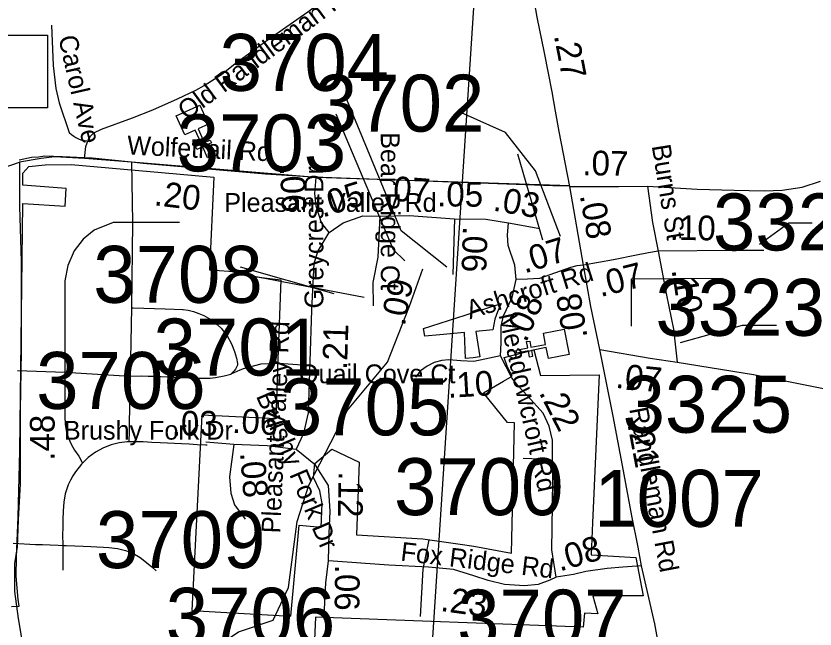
# Model space of a CAD drawing. Extents: x 1662474 to 1856135, y 779280 to 917889.
# Drawn here: x 1759160 to 1763200, y 816340 to 819440 of the extents above; entities that cross this region are included whole.
import ezdxf

# ---------------------------------------------------------------- set-up
doc = ezdxf.new("R2010")
doc.units = 0
for name, color, linetype in [('Cogo Default Point CELL', 7, 'Continuous'), ('Exist Boundary Political City Limit New', 7, 'Continuous'), ('Exist Cultural Church CELL', 7, 'Continuous'), ('Exist Hydrographic Misc Water Feature', 7, 'Continuous'), ('Exist Road Non-System Type 51', 7, 'Continuous'), ('Exist Road Non-System Type 51 Label', 7, 'Continuous'), ('Exist Road Primary Interstate Structure Cantilever Sign Number Label', 7, 'Continuous'), ('Exist Road Primary Interstate Structure Ovrhead Sign CELL', 7, 'Continuous'), ('Exist Road Secondary Mileage Tenths English Label', 7, 'Continuous'), ('Exist Road Secondary Type 51 Attributed', 7, 'Continuous'), ('Exist Road Secondary Type 51 Label', 7, 'Continuous'), ('Map Preparation Boundary City Limit Buffer Line', 7, 'Continuous'), ('Prop DGN Element Guardrail', 7, 'Continuous')]:
    doc.layers.add(name, color=color, linetype=linetype)

msp = doc.modelspace()

# ---------------------------------------------------------------- linework, layer by layer
at = {"layer": 'Cogo Default Point CELL'}
msp.add_line((1760920.4, 818015.3), (1760321.4, 818130.9), dxfattribs=at)
for points in [[(1761338.1, 818170.1), (1761107.1, 818352.7), (1760827.8, 819029.5)], [(1761913.6, 818325.3), (1761787.4, 818656.3), (1761635.1, 818850.8), (1761413.2, 818949.3)]]:
    msp.add_lwpolyline(points, dxfattribs=at)
at = {"layer": 'Exist Boundary Political City Limit New'}
for points in [[(1759138.2, 816453.8), (1759176.5, 816455.2), (1759171.2, 816489.2), (1759161.9, 816607.1), (1759162.5, 816702.4), (1759171.8, 816907.1), (1759180.2, 817239.9), (1759194.5, 818491.4), (1759409.2, 818477.5), (1759413.9, 818568), (1759195.5, 818583.9), (1759195.4, 818645.4), (1759225.9, 818678.9), (1759306.9, 818687.1), (1759439.1, 818689.3), (1759972.4, 818641.6), (1760159.9, 818624.2)], [(1760159.9, 818624.2), (1760138.5, 818156.4), (1760333.8, 818142.8), (1760333.8, 818124.9), (1760499.5, 818104.6), (1760484.9, 817704.7), (1760473.9, 817403.1), (1760099.4, 817421.8), (1760049.2, 816433.2), (1760550.2, 816404.4), (1760591.6, 816865.3), (1760702.8, 816855.3), (1760708.2, 816974.2), (1760696.1, 817038.3), (1760664.6, 817105.2), (1760671.9, 817177.1), (1760756.4, 817249.8), (1760895.5, 817183.1), (1760881, 816816.5), (1761217, 816796.2), (1761405.5, 816769.1), (1761475.6, 816758.1), (1761664.8, 816723.1), (1761681.1, 817381.8), (1761644.8, 817384.2), (1761523.4, 817534.9), (1761625.8, 817593.2), (1761669.6, 817618.2), (1761645.9, 817664.2), (1761629.2, 817713.2), (1761779.2, 817751.1), (1761811.8, 817622.2), (1762108, 817624.4), (1762075.8, 816877.4), (1762068.6, 816714.2), (1762294.9, 816701.1), (1762331.6, 816507.9), (1762076.1, 816507.8), (1762101.4, 816416), (1762034, 816420.1), (1762027.9, 816348.7), (1760674, 816400), (1760657.5, 816020.5)], [(1761484.6, 817843.9), (1761505.1, 817716.5), (1761472.2, 817710.6), (1761433.6, 817707.1), (1761428.2, 817838.6), (1761303.6, 817826.9), (1761227.9, 817819.8), (1761221.4, 817860.1), (1761430.6, 817927.3), (1761612.5, 817985.7), (1761594.4, 817944.2), (1761581.8, 817906.9), (1761570.5, 817851.9), (1761484.6, 817843.9)]]:
    msp.add_lwpolyline(points, dxfattribs=at)
at = {"layer": 'Exist Cultural Church CELL'}
for points in [[(1760132.8, 818891.9), (1760081, 818868.4), (1760112.3, 818799), (1760141.5, 818812.1), (1760148, 818797.6), (1760118.9, 818784.4), (1760143.6, 818729.6), (1760129, 818723), (1760104.3, 818777.8), (1760075.1, 818764.7), (1760068.5, 818779.2), (1760097.7, 818792.4), (1760066.4, 818861.8), (1760013.8, 818838.2), (1759970, 818935.2), (1760089, 818988.9)], [(1761852, 817707.3), (1761841.2, 817763.2), (1761766.4, 817748.8), (1761772.4, 817717.4), (1761756.8, 817714.4), (1761750.7, 817745.8), (1761691.7, 817734.5), (1761688.6, 817750.2), (1761747.7, 817761.5), (1761741.7, 817793), (1761757.4, 817796), (1761763.4, 817764.5), (1761838.2, 817778.9), (1761827.4, 817835.5), (1761931.9, 817855.6), (1761956.6, 817727.3)]]:
    msp.add_lwpolyline(points, close=True, dxfattribs=at)
at = {"layer": 'Exist Hydrographic Misc Water Feature'}
msp.add_lwpolyline([(1759467, 813158.4), (1759697.1, 813813.4), (1759749, 814012.6), (1759788.1, 814697.8), (1760154.2, 815635.6), (1760164, 815812.7), (1760099, 816020.8), (1760100, 816135.6), (1760168.1, 816245.9), (1760285.2, 816325.5), (1760460.1, 816384.3), (1760537.2, 816550.1), (1760581.1, 816884.1), (1760641.2, 817066.6), (1760836.2, 817446.7), (1761038.1, 817688.8), (1761149.1, 817972), (1761217.2, 818161)], dxfattribs=at)
at = {"layer": 'Exist Road Non-System Type 51'}
for p, q in [((1759745, 818700.4), (1759748.6, 818394.9)), ((1759748.6, 818394.9), (1759745, 817963.4)), ((1759986.4, 818395.1), (1759748.6, 818394.9)), ((1759745, 817963.4), (1759737.1, 817617.4)), ((1760001.9, 817955.7), (1760005, 817955.2)), ((1759406.4, 817636.1), (1759167.6, 817644.5)), ((1759737.1, 817617.4), (1759406.4, 817636.1)), ((1761853.6, 817197), (1761724.8, 817202.5)), ((1759396.2, 816762.6), (1759396.4, 816638.2)), ((1761247.1, 816791), (1761217.4, 816643.2)), ((1761217.4, 816643.2), (1761204, 816402.5))]:
    msp.add_line(p, q, dxfattribs=at)
for points in [[(1759340.4, 819393.9), (1759348.6, 819189.6), (1759361.6, 819072.9), (1759377.9, 818999.9), (1759429.4, 818849.9), (1759440.4, 818840.9), (1759452.4, 818831.7), (1759462.4, 818825.2), (1759479.9, 818817), (1759492.6, 818812.4), (1759506.4, 818809.7), (1759518.2, 818807.9), (1759531.9, 818805.6)], [(1759542.6, 818720.9), (1759395.5, 818728.1), (1759306.6, 818730.9), (1759273.6, 818726.2), (1759238, 818723.6), (1759176.2, 818710.9)], [(1759745, 818700.4), (1759544.5, 818720.6), (1759542.6, 818720.9)], [(1760664.9, 818624.8), (1760420.9, 818640.2), (1759803, 818694.4), (1759745, 818700.4)], [(1761959.6, 818580.7), (1761874.1, 818580.9), (1760664.9, 818624.8)], [(1759748.6, 818394.9), (1759652.1, 818394.6), (1759555.2, 818355.8), (1759499.9, 818311.4), (1759453.9, 818252.1), (1759421.9, 818178.1), (1759407.5, 818100.7), (1759406.4, 817636.1)], [(1759745, 817963.4), (1759752.9, 817963.4), (1759914, 817958.2), (1760005, 817955.2)], [(1760005, 817955.2), (1760030.2, 817951.5), (1760057.9, 817944.9), (1760084.1, 817935.9), (1760109.8, 817924.9), (1760133.9, 817911.4), (1760156.5, 817896.1), (1760178, 817879.5), (1760196.9, 817861.2), (1760227.6, 817821.9), (1760250.4, 817781.4), (1760264.8, 817742.4), (1760275.5, 817709.4), (1760279.6, 817682.2), (1760279.9, 817678.8), (1760279.6, 817674.8), (1760278.6, 817670.9), (1760277.1, 817667.9), (1760269.9, 817654.2), (1760264.1, 817645.9), (1760262.4, 817643.8), (1760247.2, 817627.7)], [(1760630.9, 817672.4), (1760488.6, 817682.4), (1760398.4, 817678.2), (1760309.2, 817655.4), (1760305.1, 817654.2), (1760292.5, 817649.2), (1760247.2, 817627.7)], [(1759406.4, 817636.1), (1759407.1, 817459.2), (1759406.6, 817415.4), (1759408.4, 817374.1), (1759415.8, 817335.9), (1759425.4, 817304.9), (1759438.6, 817275.1), (1759456.6, 817243.8), (1759478.4, 817213.4), (1759496.9, 817178.9)], [(1759737.1, 817617.4), (1759732.1, 817381.1), (1759732.1, 817339.6), (1759731.5, 817286)], [(1760247.2, 817627.7), (1760245.9, 817627.2), (1760213.4, 817618.1), (1760168.6, 817609.8), (1760141.4, 817607.2), (1760113.5, 817606), (1760085.4, 817606), (1760058.6, 817606.9), (1760033.6, 817607.8), (1759984, 817609.8), (1759936.8, 817612.5), (1759891.9, 817614.2), (1759855, 817616.4), (1759828, 817617.2), (1759796.9, 817618.2), (1759737.1, 817617.4)], [(1759731.5, 817286), (1759721.5, 817285.8), (1759681.6, 817280.7), (1759642.1, 817270.4), (1759602.1, 817255.4), (1759562.8, 817234.4), (1759525.1, 817207.5), (1759496.9, 817178.9)], [(1760126.8, 817268.8), (1760119.4, 817269.1), (1760075.9, 817270.8), (1760035.4, 817273.8), (1759997.2, 817275.7), (1759961.4, 817277.4), (1759926, 817278.9), (1759888.4, 817280.5), (1759846.9, 817282.9), (1759803.2, 817285.7), (1759761.4, 817286.6), (1759731.5, 817286)], [(1759496.9, 817178.9), (1759492, 817174), (1759461.2, 817135.4), (1759447.6, 817114.2), (1759435.1, 817091.9), (1759424.4, 817068.5), (1759408.9, 817023.9), (1759402.1, 816980.9), (1759399.4, 816936.7), (1759397.5, 816891.9), (1759396.6, 816850.6), (1759395.9, 816819.9), (1759396.2, 816762.6)], [(1759145.1, 816774.6), (1759258.1, 816767.8), (1759294.4, 816766.4), (1759332.5, 816764.9), (1759372.8, 816763.7), (1759396.2, 816762.6)], [(1759396.2, 816762.6), (1759413.2, 816761.9), (1759456.9, 816760.5), (1759500, 816758.5), (1759538.6, 816757.2), (1759568.6, 816755.9), (1759602.9, 816754.2), (1759629.9, 816752.2), (1759672.8, 816746.7), (1759713.1, 816737.5), (1759751.6, 816722.8), (1759787.2, 816701.4), (1759820.1, 816676.8), (1759846.9, 816654.6), (1759868.6, 816634.4)]]:
    msp.add_lwpolyline(points, dxfattribs=at)
at = {"layer": 'Exist Road Primary Interstate Structure Cantilever Sign Number Label'}
msp.add_line((1761499.1, 819882.7), (1761127, 814139.7), dxfattribs=at)
at = {"layer": 'Exist Road Primary Interstate Structure Ovrhead Sign CELL'}
msp.add_lwpolyline([(1758021.9, 819343.3), (1759319.8, 819343.3), (1759319.8, 818974.6), (1758021.9, 818974.6)], close=True, dxfattribs=at)
at = {"layer": 'Exist Road Secondary Type 51 Attributed'}
for p, q in [((1761959.6, 818580.7), (1760677.1, 818622.4)), ((1762029.9, 818180.1), (1761960.1, 818576.7)), ((1761376.8, 818413.6), (1761368.9, 818131.9)), ((1761650.4, 818393.1), (1761809, 818365.8)), ((1760261.8, 817272.6), (1760120.3, 817285.2))]:
    msp.add_line(p, q, dxfattribs=at)
for points in [[(1761960.1, 818576.7), (1761906.8, 818854.7), (1761888, 818958.1), (1761870.7, 819056.4), (1761832.6, 819252.8), (1761795.5, 819434), (1761754.7, 819667.8), (1761729.7, 819790.6), (1761718.6, 819845.3), (1761698.8, 819953.9)], [(1759507.1, 818719.7), (1759513.5, 818779.7), (1759525.5, 818811.5), (1759537.6, 818831.6), (1759553, 818848.3), (1759591.8, 818866.9), (1759750.1, 818924.6), (1759852.5, 818965.6), (1759976.9, 819020.7), (1760069.4, 819065.2), (1760111.8, 819088.5), (1760199.4, 819144.3), (1760269, 819199.5), (1760435.3, 819321), (1760636, 819461), (1760779.9, 819570.7), (1760866.9, 819635.1), (1760925, 819687.3), (1761024.4, 819767.5), (1761028.3, 819771.6)], [(1758650.3, 818486.1), (1758898.3, 818590.8), (1759039.7, 818653.4), (1759177.7, 818700.6)], [(1759177.7, 818700.6), (1759178.3, 818475.9), (1759186.6, 818197.7), (1759186.2, 817956.4), (1759186.2, 817745.6), (1759181.3, 817446.5), (1759181.3, 817073.9), (1759171.5, 816892.5), (1759166.6, 816755.3), (1759151.9, 816671.9), (1759151.9, 816529.8), (1759171.5, 816392.5), (1759210.7, 816162.1)], [(1759507.1, 818719.7), (1759355.2, 818727.5), (1759288.1, 818718.3), (1759177.7, 818700.6)], [(1760677.1, 818622.4), (1759745, 818700.4), (1759507.1, 818719.7)], [(1760743.8, 818344.3), (1760704.5, 818393.1), (1760677.4, 818477.1), (1760670.7, 818541.3), (1760677.1, 818622.4)], [(1761960.1, 818576.7), (1762208.3, 818576.7), (1762353.3, 818579.2)], [(1762353.3, 818579.2), (1762603.5, 818563.2), (1762790.7, 818558.3), (1762943.3, 818555.9), (1763034.4, 818558.3), (1763135.7, 818573.4), (1763227.5, 818604.9)], [(1762353.3, 818579.2), (1762378.8, 818395.5), (1762406.4, 818250.4)], [(1760743.8, 818344.3), (1760815, 818394.4), (1760913.7, 818429.3), (1761000.1, 818427.8)], [(1761000.1, 818427.8), (1760989.1, 818220), (1760964, 818092.6), (1760965.6, 817974.5)], [(1761000.1, 818427.8), (1761148, 818430.9), (1761376.8, 818413.6)], [(1761376.8, 818413.6), (1761535.6, 818412), (1761650.4, 818393.1)], [(1761689.7, 818106.7), (1761681.8, 818179.1), (1761648.8, 818278.2), (1761645.7, 818331.8), (1761650.4, 818393.1)], [(1760576.3, 817247.5), (1760615.9, 817329.7), (1760639.5, 817432.7), (1760655.8, 817952.5), (1760668.3, 818190.1), (1760688.8, 818251.5), (1760743.8, 818344.3)], [(1762406.4, 818250.4), (1762358.5, 818241.3), (1762297.8, 818230.3), (1762181.4, 818206.6), (1762029.9, 818180.1)], [(1762941.9, 818253.8), (1762799.1, 818253.8), (1762406.4, 818250.4)], [(1762406.4, 818250.4), (1762448.6, 818028.1), (1762484.3, 817856), (1762502.7, 817689.4)], [(1762029.9, 818180.1), (1761996.5, 818176.9), (1761963.3, 818168.1), (1761807.6, 818113), (1761746.3, 818108.3), (1761689.7, 818106.7)], [(1762112.5, 817752.9), (1762067.3, 817970.6), (1762029.9, 818180.1)], [(1761610.3, 817721.2), (1761612.6, 817787.2), (1761612.6, 817870.7), (1761625.2, 817924.2), (1761669.3, 818015.4), (1761689.7, 818106.7)], [(1762323.6, 816660.1), (1762305.8, 816754.2), (1762274.7, 816912.1), (1762227.3, 817166.3), (1762179.3, 817415.6), (1762112.5, 817752.9)], [(1762112.5, 817752.9), (1762366.7, 817709.5), (1762502.7, 817689.4)], [(1761610.3, 817721.2), (1761475.8, 817692.8), (1761409, 817696), (1761349.2, 817700.7), (1761313.1, 817697.5), (1761273.8, 817688.1), (1761239.2, 817669.2), (1761204.6, 817645.6), (1761179.4, 817614.1)], [(1761891, 816602.2), (1761869, 816740.7), (1761872.1, 816967.3), (1761875.3, 817099.5), (1761872.1, 817209.7), (1761872.1, 817294.7), (1761855.6, 817365.5), (1761825.7, 817431.6), (1761747.1, 817519.7), (1761696.8, 817571.6), (1761666.9, 817609.4), (1761610.3, 817721.2)], [(1762502.7, 817689.4), (1762889.6, 817626.9), (1763772.1, 817449.3), (1764227, 817359), (1764597.2, 817283.2), (1764807.4, 817239.8), (1764960.1, 817198.6), (1765312.1, 817077.2)], [(1760261.8, 817272.6), (1760239.8, 817109), (1760246.1, 817027.1), (1760265, 816967.3), (1760318.5, 816894.9)], [(1760576.3, 817247.5), (1760430.4, 817265.6), (1760261.8, 817272.6)], [(1760739.9, 816684.1), (1760743, 816822.6), (1760749.3, 816935.9), (1760739.9, 817064.9), (1760673.8, 817168.8), (1760576.3, 817247.5)], [(1760717.9, 816407.1), (1760727.3, 816573.9), (1760739.9, 816684.1)], [(1761891, 816602.2), (1761859.5, 816586.5), (1761799.8, 816564.5), (1761730.6, 816558.2), (1761629.5, 816565.8), (1761547.7, 816584.7), (1761475.8, 816608.5), (1761372.1, 816640), (1761246.2, 816652.6), (1761045, 816662), (1760739.9, 816684.1)], [(1762323.6, 816660.1), (1762228.2, 816651.9), (1762148.9, 816646.3), (1762041.9, 816630.6), (1761979, 816614.8), (1761891, 816602.2)], [(1762537.6, 815541.9), (1762496.7, 815746.6), (1762444.7, 816067.2), (1762389.4, 816365.4), (1762323.6, 816660.1)]]:
    msp.add_lwpolyline(points, dxfattribs=at)
at = {"layer": 'Exist Road Secondary Type 51 Label'}
for points in [[(1760777.4, 818945.3), (1761067.6, 818258.7), (1761125.6, 818200.7)], [(1760777.4, 818945.3), (1761067.6, 818258.7), (1761125.6, 818200.7)], [(1761696.3, 818742.3), (1761822, 818307.1)], [(1761696.3, 818742.3), (1761822, 818307.1)], [(1763185.1, 818391.9), (1763067.2, 818391.9), (1762918.6, 818284.2)], [(1763185.1, 818391.9), (1763067.2, 818391.9), (1762918.6, 818284.2)], [(1760293.7, 818171.8), (1760767.6, 818036.5)], [(1760293.7, 818171.8), (1760767.6, 818036.5)], [(1762732, 818111.9), (1762270.8, 818109.5), (1762270.8, 817871.8)], [(1762732, 818111.9), (1762270.8, 818109.5), (1762270.8, 817871.8)], [(1763005.7, 817873.9), (1762831.5, 817873.9), (1762518.9, 817786.7)], [(1763005.7, 817873.9), (1762831.5, 817873.9), (1762518.9, 817786.7)]]:
    msp.add_lwpolyline(points, dxfattribs=at)
at = {"layer": 'Map Preparation Boundary City Limit Buffer Line'}
for points in [[(1759138.2, 816453.8), (1759176.5, 816455.2), (1759171.2, 816489.2), (1759161.9, 816607.1), (1759162.5, 816702.4), (1759171.8, 816907.1), (1759180.2, 817239.9), (1759194.5, 818491.4), (1759409.2, 818477.5), (1759413.9, 818568), (1759195.5, 818583.9), (1759195.4, 818645.4), (1759225.9, 818678.9), (1759306.9, 818687.1), (1759439.1, 818689.3), (1759972.4, 818641.6), (1760159.9, 818624.2)], [(1760159.9, 818624.2), (1760138.5, 818156.4), (1760333.8, 818142.8), (1760333.8, 818124.9), (1760499.5, 818104.6), (1760484.9, 817704.7), (1760473.9, 817403.1), (1760099.4, 817421.8), (1760049.2, 816433.2), (1760550.2, 816404.4), (1760591.6, 816865.3), (1760702.8, 816855.3), (1760708.2, 816974.2), (1760696.1, 817038.3), (1760664.6, 817105.2), (1760671.9, 817177.1), (1760756.4, 817249.8), (1760895.5, 817183.1), (1760881, 816816.5), (1761217, 816796.2), (1761405.5, 816769.1), (1761475.6, 816758.1), (1761664.8, 816723.1), (1761681.1, 817381.8), (1761644.8, 817384.2), (1761523.4, 817534.9), (1761625.8, 817593.2), (1761669.6, 817618.2), (1761645.9, 817664.2), (1761629.2, 817713.2), (1761779.2, 817751.1), (1761811.8, 817622.2), (1762108, 817624.4), (1762075.8, 816877.4), (1762068.6, 816714.2), (1762294.9, 816701.1), (1762331.6, 816507.9), (1762076.1, 816507.8), (1762101.4, 816416), (1762034, 816420.1), (1762027.9, 816348.7), (1760674, 816400), (1760657.5, 816020.5)], [(1761484.6, 817843.9), (1761505.1, 817716.5), (1761472.2, 817710.6), (1761433.6, 817707.1), (1761428.2, 817838.6), (1761303.6, 817826.9), (1761227.9, 817819.8), (1761221.4, 817860.1), (1761430.6, 817927.3), (1761612.5, 817985.7), (1761594.4, 817944.2), (1761581.8, 817906.9), (1761570.5, 817851.9), (1761484.6, 817843.9)]]:
    msp.add_lwpolyline(points, dxfattribs=at)

# ---------------------------------------------------------------- texts
at = {"layer": 'Cogo Default Point CELL'}
for s, p in [('3704', (1760189.7, 819060.9)), ('3702', (1760671.4, 818854.8)), ('3703', (1759972.8, 818653.8)), ('3324', (1762684, 818254.1)), ('3708', (1759550.8, 817989.2)), ('3323', (1762393.4, 817822.4)), ('3701', (1759855.9, 817621.6)), ('3706', (1759262.2, 817452.7)), ('3705', (1760494.6, 817319.1)), ('3325', (1762227.3, 817332.4)), ('3700', (1761071.7, 816915.6)), ('1007', (1762084.2, 816856.7)), ('3709', (1759564.6, 816647.8)), ('3706', (1759917.5, 816260.2)), ('3707', (1761390.7, 816251))]:
    msp.add_text(s, height=288, dxfattribs=at).set_placement(p)
at = {"layer": 'Exist Road Non-System Type 51 Label'}
msp.add_text('Carol Ave', height=95, rotation=282.824, dxfattribs=at).set_placement((1759373.8, 819331.3))
at = {"layer": 'Exist Road Secondary Mileage Tenths English Label'}
for s, rotation, p in [('.07', 358.855, (1762022.9, 818635)), ('.06', 272.7276, (1760494.4, 818675.7)), ('.20', 353.1514, (1759855, 818483)), ('.05', 17.3681, (1760710.8, 818419.7)), ('.03', 350.2227, (1761568, 818456.1)), ('.08', 279.9758, (1762010.3, 818532.5)), ('.10', 359.1792, (1762465.1, 818307.8)), ('.06', 268.1775, (1761420.2, 818377.5)), ('.07', 17.0942, (1761731.6, 818137)), ('.07', 14.3137, (1762115.4, 818017.7)), ('.10', 279.217, (1762474.2, 818155.5)), ('.08', 66.7844, (1761739.4, 817784.6)), ('.07', 354.1884, (1762188.5, 817559.7)), ('.10', 3.3646, (1761344.4, 817508.5)), ('.22', 297.3121, (1761802.1, 817535.2)), ('.06', 356.9888, (1760251, 817331.9)), ('.48', 90, (1759355.5, 817190.8)), ('.21', 280.6365, (1762251.3, 817376.2)), ('.12', 269.1955, (1760791.2, 817137.4)), ('.08', 16.379, (1761909.3, 816630.1)), ('.06', 269.5296, (1760773.3, 816665.5)), ('.23', 352.0894, (1761303, 816431.8))]:
    msp.add_text(s, height=125, rotation=rotation, dxfattribs=at).set_placement(p)
msp.add_text('.03', height=125, dxfattribs=at).set_placement((1759947.6, 817317.4))
at = {"layer": 'Exist Road Secondary Type 51 Label'}
for s, rotation, p in [('Old Randleman Rd', 36.5084, (1760023.1, 818909.6)), ('Wolfetrail Rd', 357.2282, (1759720.3, 818739.7)), ('Bear Ridge Ct', 270, (1761004.8, 818851.7)), ('Burns St', 279.2293, (1762374.1, 818782.9)), ('Greycrest Dr', 90, (1760714.2, 817960.5)), ('Ashcroft Rd', 17.4565, (1761454.4, 817905.2)), ('Meadowcroft Rd', 282.6942, (1761599.4, 817928.3)), ('Pleasant Valley Rd', 87.4717, (1760496.2, 816822.3)), ('Brushy Fork Dr', 292.977, (1760372.5, 817518.2)), ('Randleman Rd', 280.7049, (1762260.5, 817453.2)), ('Fox Ridge Rd', 353.3039, (1761101.7, 816686.2))]:
    msp.add_text(s, height=95, rotation=rotation, dxfattribs=at).set_placement(p)
for s, p in [('Pleasant Valley Rd', (1760213.3, 818449)), ('Quail Cove Ct', (1760591.2, 817582.7)), ('Brushy Fork Dr', (1759402.4, 817297.5))]:
    msp.add_text(s, height=95, dxfattribs=at).set_placement(p)
at = {"layer": 'Prop DGN Element Guardrail'}
for s, rotation, p in [('.27', 280.9872, (1761879.3, 819340.3)), ('.07', 355.673, (1761017.3, 818508.8)), ('.05', 359.4322, (1761289.2, 818477)), ('.09', 78.8343, (1761125.5, 817868.3)), ('.08', 99.2174, (1762050.2, 817815.6)), ('.21', 88.2077, (1760833.8, 817648.7)), ('.08', 274.3954, (1760293.1, 817231.2))]:
    msp.add_text(s, height=125, rotation=rotation, dxfattribs=at).set_placement(p)

doc.saveas('drawing.dxf')
